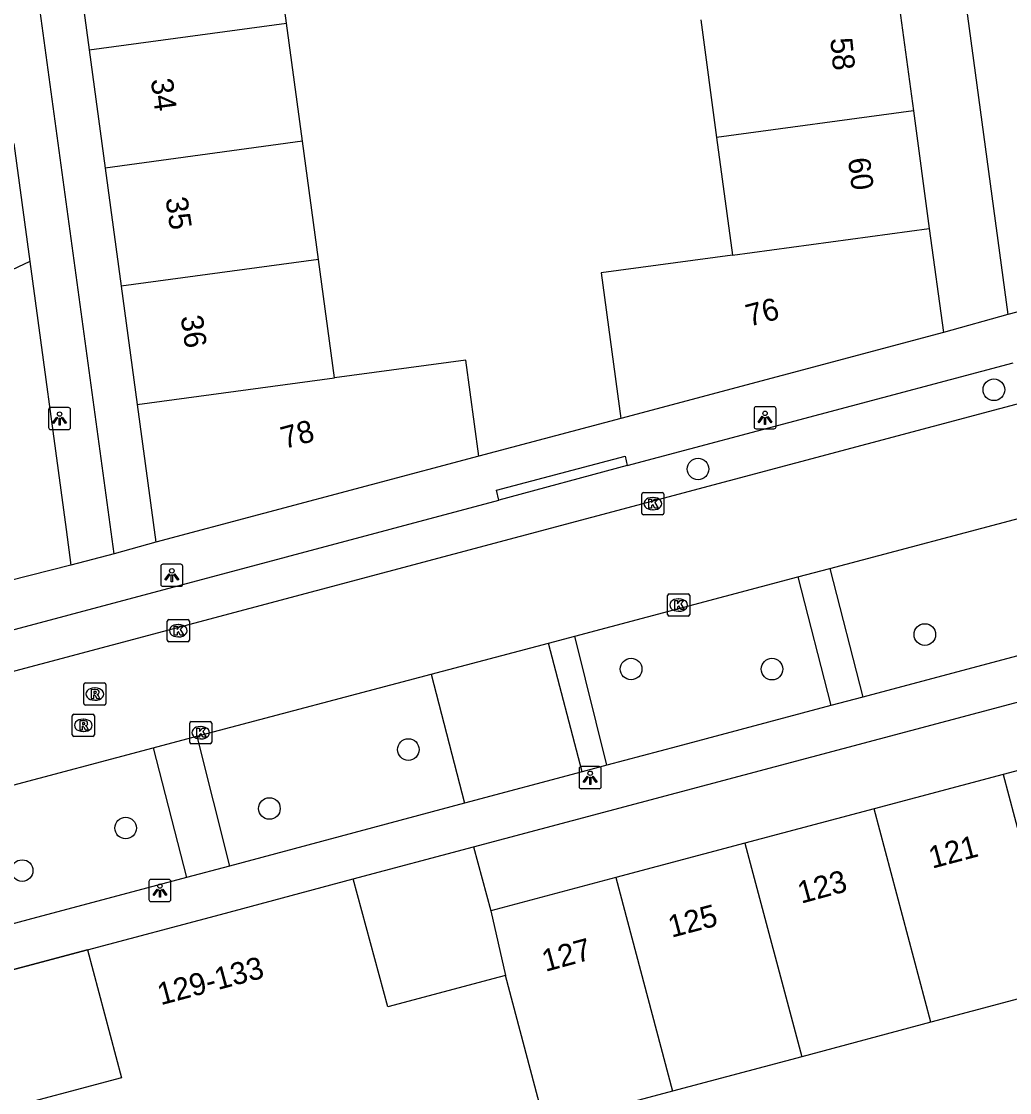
# Model space of a CAD drawing. Extents: x 162542 to 163144, y 380786 to 381511.
# Drawn here: x 162798.21 to 162842.94, y 381123.11 to 381171.58 of the extents above; entities that cross this region are included whole.
import ezdxf

# ---------------------------------------------------------------- set-up
doc = ezdxf.new("R2010")
doc.units = 0
for name, color, linetype in [('IMGEO_Boom', 7, 'Continuous'), ('IMGEO_Groenvoorziening', 7, 'Continuous'), ('IMGEO_Kolk', 7, 'Continuous'), ('IMGEO_Lichtpunt', 7, 'Continuous'), ('IMGEO_Muur', 7, 'Continuous'), ('IMGEO_Pand', 7, 'Continuous'), ('IMGEO_Pand_nummerreeks', 7, 'Continuous'), ('IMGEO_Rijbaan_lokaal_open', 7, 'Continuous'), ('IMGEO_Rioolput', 7, 'Continuous'), ('IMGEO_Voetpad_open', 7, 'Continuous')]:
    doc.layers.add(name, color=color, linetype=linetype)

msp = doc.modelspace()

# ---------------------------------------------------------------- linework, layer by layer
at = {"layer": 'IMGEO_Boom'}
for centre in [(162842.233, 381154.911), (162828.839, 381151.325), (162839.107, 381143.836), (162825.809, 381142.275), (162832.187, 381142.27), (162815.726, 381138.63), (162809.434, 381135.963), (162802.926, 381135.08), (162798.242, 381133.153)]:
    msp.add_circle(centre, 0.489, dxfattribs=at)
at = {"layer": 'IMGEO_Groenvoorziening'}
for points in [[(162798.586, 381160.713), (162786.619, 381155.07)], [(162816.765, 381142.045), (162818.27, 381136.199)]]:
    msp.add_lwpolyline(points, dxfattribs=at)
at = {"layer": 'IMGEO_Kolk'}
for p, q in [((162826.291, 381149.332), (162826.291, 381150.184)), ((162826.366, 381150.258), (162827.218, 381150.258)), ((162827.292, 381150.184), (162827.292, 381149.332)), ((162826.779, 381150.038), (162826.804, 381150.038)), ((162827.218, 381149.258), (162826.366, 381149.258)), ((162826.802, 381149.478), (162826.777, 381149.478)), ((162827.462, 381144.745), (162827.462, 381145.597)), ((162827.537, 381145.671), (162828.389, 381145.671)), ((162827.95, 381145.451), (162827.975, 381145.451)), ((162828.463, 381145.597), (162828.463, 381144.745)), ((162827.973, 381144.891), (162827.948, 381144.891)), ((162804.809, 381143.583), (162804.809, 381144.435)), ((162804.884, 381144.509), (162805.736, 381144.509)), ((162805.297, 381144.289), (162805.322, 381144.289)), ((162805.81, 381144.435), (162805.81, 381143.583)), ((162828.389, 381144.671), (162827.537, 381144.671)), ((162805.736, 381143.509), (162804.884, 381143.509)), ((162805.32, 381143.729), (162805.295, 381143.729)), ((162805.9, 381139.894), (162806.752, 381139.894)), ((162805.825, 381138.968), (162805.825, 381139.82)), ((162806.313, 381139.674), (162806.338, 381139.674)), ((162806.826, 381139.82), (162806.826, 381138.968)), ((162806.336, 381139.114), (162806.311, 381139.114)), ((162806.752, 381138.894), (162805.9, 381138.894))]:
    msp.add_line(p, q, dxfattribs=at)
for points in [[(162826.291, 381149.332), (162826.291, 381150.184)], [(162826.366, 381150.258), (162827.218, 381150.258)], [(162827.292, 381150.184), (162827.292, 381149.332)], [(162826.612, 381149.958), (162826.735, 381149.958), (162826.735, 381149.807), (162826.865, 381149.958), (162827.029, 381149.958), (162826.883, 381149.807), (162827.036, 381149.558), (162826.884, 381149.558), (162826.799, 381149.722), (162826.735, 381149.655), (162826.735, 381149.558), (162826.612, 381149.558), (162826.612, 381149.958)], [(162827.218, 381149.258), (162826.366, 381149.258)], [(162827.462, 381144.745), (162827.462, 381145.597)], [(162827.537, 381145.671), (162828.389, 381145.671)], [(162827.783, 381145.371), (162827.906, 381145.371), (162827.906, 381145.22), (162828.036, 381145.371), (162828.2, 381145.371), (162828.054, 381145.22), (162828.207, 381144.971), (162828.055, 381144.971), (162827.97, 381145.135), (162827.906, 381145.068), (162827.906, 381144.971), (162827.783, 381144.971), (162827.783, 381145.371)], [(162828.463, 381145.597), (162828.463, 381144.745)], [(162804.809, 381143.583), (162804.809, 381144.435)], [(162804.884, 381144.509), (162805.736, 381144.509)], [(162805.81, 381144.435), (162805.81, 381143.583)], [(162828.389, 381144.671), (162827.537, 381144.671)], [(162805.13, 381144.209), (162805.253, 381144.209), (162805.253, 381144.058), (162805.383, 381144.209), (162805.547, 381144.209), (162805.401, 381144.058), (162805.554, 381143.809), (162805.402, 381143.809), (162805.317, 381143.973), (162805.253, 381143.906), (162805.253, 381143.809), (162805.13, 381143.809), (162805.13, 381144.209)], [(162805.736, 381143.509), (162804.884, 381143.509)], [(162805.9, 381139.894), (162806.752, 381139.894)], [(162805.825, 381138.968), (162805.825, 381139.82)], [(162806.146, 381139.594), (162806.269, 381139.594), (162806.269, 381139.443), (162806.399, 381139.594), (162806.563, 381139.594), (162806.417, 381139.443), (162806.57, 381139.194), (162806.418, 381139.194), (162806.333, 381139.358), (162806.269, 381139.291), (162806.269, 381139.194), (162806.146, 381139.194), (162806.146, 381139.594)], [(162806.826, 381139.82), (162806.826, 381138.968)], [(162806.752, 381138.894), (162805.9, 381138.894)]]:
    msp.add_lwpolyline(points, dxfattribs=at)
for centre, start, end in [((162826.368, 381150.182), 91.552, 178.448), ((162826.368, 381150.182), 91.552, 178.448), ((162827.216, 381150.182), 1.552, 88.448), ((162827.216, 381150.182), 1.552, 88.448), ((162826.368, 381149.334), 181.552, 268.448), ((162826.368, 381149.334), 181.552, 268.448), ((162827.216, 381149.334), 271.552, 358.448), ((162827.216, 381149.334), 271.552, 358.448), ((162827.539, 381145.595), 91.552, 178.448), ((162827.539, 381145.595), 91.552, 178.448), ((162828.387, 381145.595), 1.552, 88.448), ((162828.387, 381145.595), 1.552, 88.448), ((162827.539, 381144.747), 181.552, 268.448), ((162827.539, 381144.747), 181.552, 268.448), ((162828.387, 381144.747), 271.552, 358.448), ((162828.387, 381144.747), 271.552, 358.448), ((162804.886, 381144.433), 91.552, 178.448), ((162804.886, 381144.433), 91.552, 178.448), ((162805.734, 381144.433), 1.552, 88.448), ((162805.734, 381144.433), 1.552, 88.448), ((162804.886, 381143.585), 181.552, 268.448), ((162804.886, 381143.585), 181.552, 268.448), ((162805.734, 381143.585), 271.552, 358.448), ((162805.734, 381143.585), 271.552, 358.448), ((162805.902, 381139.818), 91.552, 178.448), ((162805.902, 381139.818), 91.552, 178.448), ((162806.75, 381139.818), 1.552, 88.448), ((162806.75, 381139.818), 1.552, 88.448), ((162805.902, 381138.97), 181.552, 268.448), ((162805.902, 381138.97), 181.552, 268.448), ((162806.75, 381138.97), 271.552, 358.448), ((162806.75, 381138.97), 271.552, 358.448)]:
    msp.add_arc(centre, 0.0765, start, end, dxfattribs=at)
for centre, major_axis, ratio, start_param, end_param in [((162826.778, 381149.758), (-0.387, 0.002), 0.722429, 4.712389, 7.853982), ((162826.803, 381149.758), (-0.39, 0.002), 0.717154, 1.570796, 4.712389), ((162827.949, 381145.171), (-0.387, 0.002), 0.722429, 4.712389, 7.853982), ((162827.974, 381145.171), (-0.39, 0.002), 0.717154, 1.570796, 4.712389), ((162805.296, 381144.009), (-0.387, 0.002), 0.722429, 4.712389, 7.853982), ((162805.321, 381144.009), (-0.39, 0.002), 0.717154, 1.570796, 4.712389), ((162806.312, 381139.394), (-0.387, 0.002), 0.722429, 4.712389, 7.853982), ((162806.337, 381139.394), (-0.39, 0.002), 0.717154, 1.570796, 4.712389)]:
    msp.add_ellipse(centre, major_axis=major_axis, ratio=ratio, start_param=start_param, end_param=end_param, dxfattribs=at)
at = {"layer": 'IMGEO_Lichtpunt'}
for p, q in [((162799.435, 381154.014), (162799.435, 381153.207)), ((162799.435, 381154.014), (162799.435, 381153.207)), ((162800.337, 381154.109), (162799.529, 381154.109)), ((162800.337, 381154.109), (162799.529, 381154.109)), ((162800.431, 381153.207), (162800.431, 381154.014)), ((162800.431, 381153.207), (162800.431, 381154.014)), ((162831.374, 381154.046), (162831.374, 381153.239)), ((162831.374, 381154.046), (162831.374, 381153.239)), ((162832.276, 381154.141), (162831.468, 381154.141)), ((162832.276, 381154.141), (162831.468, 381154.141)), ((162832.37, 381153.239), (162832.37, 381154.046)), ((162832.37, 381153.239), (162832.37, 381154.046)), ((162799.529, 381153.113), (162800.337, 381153.113)), ((162799.529, 381153.113), (162800.337, 381153.113)), ((162831.468, 381153.145), (162832.276, 381153.145)), ((162831.468, 381153.145), (162832.276, 381153.145)), ((162804.518, 381146.92), (162804.518, 381146.113)), ((162804.518, 381146.92), (162804.518, 381146.113)), ((162805.42, 381147.015), (162804.612, 381147.015)), ((162805.42, 381147.015), (162804.612, 381147.015)), ((162805.514, 381146.113), (162805.514, 381146.92)), ((162805.514, 381146.113), (162805.514, 381146.92)), ((162804.612, 381146.019), (162805.42, 381146.019)), ((162804.612, 381146.019), (162805.42, 381146.019)), ((162823.458, 381137.763), (162823.458, 381136.956)), ((162823.458, 381137.763), (162823.458, 381136.956)), ((162824.36, 381137.858), (162823.552, 381137.858)), ((162824.36, 381137.858), (162823.552, 381137.858)), ((162824.454, 381136.956), (162824.454, 381137.763)), ((162824.454, 381136.956), (162824.454, 381137.763)), ((162823.552, 381136.862), (162824.36, 381136.862)), ((162823.552, 381136.862), (162824.36, 381136.862)), ((162803.979, 381132.657), (162803.979, 381131.85)), ((162803.979, 381132.657), (162803.979, 381131.85)), ((162804.881, 381132.752), (162804.073, 381132.752)), ((162804.881, 381132.752), (162804.073, 381132.752)), ((162804.975, 381131.85), (162804.975, 381132.657)), ((162804.975, 381131.85), (162804.975, 381132.657)), ((162804.073, 381131.756), (162804.881, 381131.756)), ((162804.073, 381131.756), (162804.881, 381131.756))]:
    msp.add_line(p, q, dxfattribs=at)
for points in [[(162799.809, 381153.678), (162799.848, 381153.65), (162799.66, 381153.388), (162799.622, 381153.415), (162799.809, 381153.678)], [(162799.911, 381153.63), (162799.958, 381153.63), (162799.958, 381153.308), (162799.911, 381153.308), (162799.911, 381153.63)], [(162800.021, 381153.65), (162800.059, 381153.677), (162800.246, 381153.415), (162800.207, 381153.387), (162800.021, 381153.65)], [(162831.748, 381153.71), (162831.787, 381153.682), (162831.599, 381153.42), (162831.561, 381153.447), (162831.748, 381153.71)], [(162831.85, 381153.662), (162831.897, 381153.662), (162831.897, 381153.34), (162831.85, 381153.34), (162831.85, 381153.662)], [(162831.96, 381153.682), (162831.998, 381153.709), (162832.185, 381153.447), (162832.146, 381153.419), (162831.96, 381153.682)], [(162804.892, 381146.584), (162804.931, 381146.556), (162804.743, 381146.294), (162804.705, 381146.321), (162804.892, 381146.584)], [(162804.994, 381146.536), (162805.041, 381146.536), (162805.041, 381146.214), (162804.994, 381146.214), (162804.994, 381146.536)], [(162805.104, 381146.556), (162805.142, 381146.583), (162805.329, 381146.321), (162805.29, 381146.293), (162805.104, 381146.556)], [(162823.832, 381137.427), (162823.871, 381137.399), (162823.683, 381137.137), (162823.645, 381137.164), (162823.832, 381137.427)], [(162823.934, 381137.379), (162823.981, 381137.379), (162823.981, 381137.057), (162823.934, 381137.057), (162823.934, 381137.379)], [(162824.044, 381137.399), (162824.082, 381137.426), (162824.269, 381137.164), (162824.23, 381137.136), (162824.044, 381137.399)], [(162804.353, 381132.321), (162804.392, 381132.293), (162804.204, 381132.031), (162804.166, 381132.058), (162804.353, 381132.321)], [(162804.455, 381132.273), (162804.502, 381132.273), (162804.502, 381131.951), (162804.455, 381131.951), (162804.455, 381132.273)], [(162804.565, 381132.293), (162804.603, 381132.32), (162804.79, 381132.058), (162804.751, 381132.03), (162804.565, 381132.293)]]:
    msp.add_lwpolyline(points, dxfattribs=at)
for centre in [(162799.934, 381153.812), (162831.873, 381153.844), (162805.017, 381146.718), (162823.957, 381137.561), (162804.478, 381132.455)]:
    msp.add_circle(centre, 0.0994, dxfattribs=at)
for centre, start, end in [((162799.529, 381154.014), 90, 180), ((162799.529, 381154.014), 90, 180), ((162800.337, 381154.014), 0, 90), ((162800.337, 381154.014), 0, 90), ((162831.468, 381154.046), 90, 180), ((162831.468, 381154.046), 90, 180), ((162832.276, 381154.046), 0, 90), ((162832.276, 381154.046), 0, 90), ((162799.529, 381153.207), 180, 270), ((162799.529, 381153.207), 180, 270), ((162800.337, 381153.207), 270, 0), ((162800.337, 381153.207), 270, 360), ((162831.468, 381153.239), 180, 270), ((162831.468, 381153.239), 180, 270), ((162832.276, 381153.239), 270, 0), ((162832.276, 381153.239), 270, 360), ((162804.612, 381146.92), 90, 180), ((162804.612, 381146.92), 90, 180), ((162805.42, 381146.92), 0, 90), ((162805.42, 381146.92), 0, 90), ((162804.612, 381146.113), 180, 270), ((162804.612, 381146.113), 180, 270), ((162805.42, 381146.113), 270, 0), ((162805.42, 381146.113), 270, 360), ((162823.552, 381137.763), 90, 180), ((162823.552, 381137.763), 90, 180), ((162824.36, 381137.763), 0, 90), ((162824.36, 381137.763), 0, 90), ((162823.552, 381136.956), 180, 270), ((162823.552, 381136.956), 180, 270), ((162824.36, 381136.956), 270, 0), ((162824.36, 381136.956), 270, 360), ((162804.073, 381132.657), 90, 180), ((162804.073, 381132.657), 90, 180), ((162804.881, 381132.657), 0, 90), ((162804.881, 381132.657), 0, 90), ((162804.073, 381131.85), 180, 270), ((162804.073, 381131.85), 180, 270), ((162804.881, 381131.85), 270, 0), ((162804.881, 381131.85), 270, 360)]:
    msp.add_arc(centre, 0.0946, start, end, dxfattribs=at)
at = {"layer": 'IMGEO_Muur'}
for points in [[(162813.229, 381132.776), (162818.672, 381134.227)], [(162818.672, 381134.227), (162819.465, 381131.329)], [(162801.2, 381129.568), (162795.4, 381128.029), (162796.942, 381122.237)]]:
    msp.add_lwpolyline(points, dxfattribs=at)
at = {"layer": 'IMGEO_Pand'}
for points in [[(162810.21, 381171.504), (162809.485, 381176.856)], [(162800.557, 381175.647), (162801.282, 381170.296)], [(162837.866, 381172.858), (162838.587, 381167.534)], [(162801.282, 381170.296), (162810.21, 381171.504)], [(162810.934, 381166.153), (162810.21, 381171.504)], [(162828.959, 381171.653), (162829.68, 381166.328)], [(162801.282, 381170.296), (162802.006, 381164.944)], [(162838.587, 381167.534), (162829.68, 381166.328)], [(162838.587, 381167.534), (162839.308, 381162.209)], [(162810.934, 381166.153), (162802.006, 381164.944)], [(162811.659, 381160.802), (162810.934, 381166.153)], [(162829.68, 381166.328), (162830.401, 381161.004)], [(162802.006, 381164.944), (162802.731, 381159.593)], [(162830.401, 381161.004), (162839.308, 381162.209)], [(162839.308, 381162.209), (162839.945, 381157.499)], [(162811.659, 381160.802), (162802.731, 381159.593)], [(162812.383, 381155.451), (162811.659, 381160.802)], [(162830.401, 381161.004), (162824.455, 381160.199), (162825.346, 381153.616)], [(162802.731, 381159.593), (162803.455, 381154.242)], [(162839.945, 381157.499), (162825.346, 381153.616)], [(162818.917, 381151.907), (162818.329, 381156.256), (162812.383, 381155.451)], [(162803.455, 381154.242), (162812.383, 381155.451)], [(162803.455, 381154.242), (162804.298, 381148.019)], [(162825.346, 381153.616), (162818.917, 381151.907)], [(162818.917, 381151.907), (162804.298, 381148.019)], [(162848.502, 381139.062), (162842.656, 381137.506)], [(162842.656, 381137.506), (162836.811, 381135.949)], [(162842.656, 381137.506), (162845.222, 381127.852)], [(162836.811, 381135.949), (162830.964, 381134.392)], [(162839.378, 381126.292), (162836.811, 381135.949)], [(162830.964, 381134.392), (162825.118, 381132.835)], [(162830.964, 381134.392), (162833.532, 381124.732)], [(162801.2, 381129.568), (162807.214, 381131.172), (162813.229, 381132.776)], [(162820.124, 381128.407), (162819.839, 381128.325), (162814.793, 381126.986), (162813.229, 381132.776)], [(162825.118, 381132.835), (162819.465, 381131.329)], [(162825.118, 381132.835), (162827.687, 381123.171)], [(162819.465, 381131.329), (162820.124, 381128.407)], [(162801.2, 381129.568), (162802.743, 381123.778), (162796.942, 381122.237)], [(162822.376, 381121.753), (162821.924, 381121.631), (162820.124, 381128.407)], [(162845.222, 381127.852), (162839.378, 381126.292)], [(162839.378, 381126.292), (162833.532, 381124.732)], [(162833.532, 381124.732), (162827.687, 381123.171)], [(162827.687, 381123.171), (162822.376, 381121.753)]]:
    msp.add_lwpolyline(points, dxfattribs=at)
at = {"layer": 'IMGEO_Rijbaan_lokaal_open'}
for points in [[(162901.876, 381169.92), (162882.877, 381164.808), (162796.063, 381141.696)], [(162834.806, 381146.828), (162853.012, 381151.656)], [(162833.356, 381146.444), (162834.806, 381146.828)], [(162823.259, 381143.767), (162833.356, 381146.444)], [(162822.073, 381143.452), (162823.259, 381143.767)], [(162816.765, 381142.045), (162822.073, 381143.452)], [(162806.152, 381139.231), (162816.765, 381142.045)], [(162804.174, 381138.709), (162806.152, 381139.231)], [(162797.369, 381136.894), (162804.174, 381138.709)]]:
    msp.add_lwpolyline(points, dxfattribs=at)
at = {"layer": 'IMGEO_Rioolput'}
for p, q in [((162801.03, 381140.717), (162801.03, 381141.569)), ((162801.105, 381141.643), (162801.957, 381141.643)), ((162801.518, 381141.423), (162801.543, 381141.423)), ((162802.031, 381141.569), (162802.031, 381140.717)), ((162801.541, 381140.863), (162801.516, 381140.863)), ((162801.957, 381140.643), (162801.105, 381140.643)), ((162800.511, 381139.301), (162800.511, 381140.153)), ((162800.586, 381140.227), (162801.438, 381140.227)), ((162800.999, 381140.007), (162801.024, 381140.007)), ((162801.512, 381140.153), (162801.512, 381139.301)), ((162801.022, 381139.447), (162800.997, 381139.447)), ((162801.438, 381139.227), (162800.586, 381139.227))]:
    msp.add_line(p, q, dxfattribs=at)
for points in [[(162801.03, 381140.717), (162801.03, 381141.569)], [(162801.105, 381141.643), (162801.957, 381141.643)], [(162801.619, 381141.341), (162801.367, 381141.343), (162801.367, 381140.943)], [(162802.031, 381141.569), (162802.031, 381140.717)], [(162801.367, 381140.943), (162801.491, 381140.943), (162801.491, 381141.105), (162801.502, 381141.105)], [(162801.545, 381141.262), (162801.491, 381141.262), (162801.491, 381141.181)], [(162801.491, 381141.181), (162801.543, 381141.181)], [(162801.549, 381141.076), (162801.62, 381140.943), (162801.76, 381140.943), (162801.695, 381141.069)], [(162801.957, 381140.643), (162801.105, 381140.643)], [(162800.511, 381139.301), (162800.511, 381140.153)], [(162800.586, 381140.227), (162801.438, 381140.227)], [(162801.1, 381139.925), (162800.848, 381139.927), (162800.848, 381139.527)], [(162801.512, 381140.153), (162801.512, 381139.301)], [(162800.848, 381139.527), (162800.972, 381139.527), (162800.972, 381139.689), (162800.983, 381139.689)], [(162801.026, 381139.846), (162800.972, 381139.846), (162800.972, 381139.765)], [(162800.972, 381139.765), (162801.024, 381139.765)], [(162801.03, 381139.66), (162801.101, 381139.527), (162801.241, 381139.527), (162801.176, 381139.653)], [(162801.438, 381139.227), (162800.586, 381139.227)]]:
    msp.add_lwpolyline(points, dxfattribs=at)
for centre, radius, start, end in [((162801.107, 381141.567), 0.0765, 91.552, 178.448), ((162801.107, 381141.567), 0.0765, 91.552, 178.448), ((162801.955, 381141.567), 0.0765, 1.552, 88.448), ((162801.955, 381141.567), 0.0765, 1.552, 88.448), ((162801.501, 381141.052), 0.0533, 26.0293, 88.6989), ((162801.527, 381141.37), 0.19, 274.7715, 282.9687), ((162801.551, 381141.166), 0.0964, 77.0061, 93.1865), ((162801.565, 381141.223), 0.0378, 276.6634, 79.6772), ((162801.618, 381141.231), 0.109, 350.3612, 89.416), ((162801.616, 381141.231), 0.112, 277.5842, 350.9817), ((162801.6, 381141.016), 0.108, 29.5134, 73.7905), ((162801.107, 381140.719), 0.0765, 181.552, 268.448), ((162801.107, 381140.719), 0.0765, 181.552, 268.448), ((162801.955, 381140.719), 0.0765, 271.552, 358.448), ((162801.955, 381140.719), 0.0765, 271.552, 358.448), ((162800.588, 381140.151), 0.0765, 91.552, 178.448), ((162800.588, 381140.151), 0.0765, 91.552, 178.448), ((162801.099, 381139.815), 0.109, 350.3612, 89.416), ((162801.436, 381140.151), 0.0765, 1.552, 88.448), ((162801.436, 381140.151), 0.0765, 1.552, 88.448), ((162800.982, 381139.636), 0.0533, 26.0293, 88.6989), ((162801.008, 381139.954), 0.19, 274.7715, 282.9687), ((162801.032, 381139.75), 0.0964, 77.0061, 93.1865), ((162801.046, 381139.807), 0.0378, 276.6634, 79.6772), ((162801.097, 381139.815), 0.112, 277.5842, 350.9817), ((162801.081, 381139.6), 0.108, 29.5134, 73.7905), ((162800.588, 381139.303), 0.0765, 181.552, 268.448), ((162800.588, 381139.303), 0.0765, 181.552, 268.448), ((162801.436, 381139.303), 0.0765, 271.552, 358.448), ((162801.436, 381139.303), 0.0765, 271.552, 358.448)]:
    msp.add_arc(centre, radius, start, end, dxfattribs=at)
for centre, major_axis, ratio, start_param, end_param in [((162801.517, 381141.143), (-0.387, 0.002), 0.722429, 4.712389, 7.853982), ((162801.542, 381141.143), (-0.39, 0.002), 0.717154, 1.570796, 4.712389), ((162800.998, 381139.727), (-0.387, 0.002), 0.722429, 4.712389, 7.853982), ((162801.023, 381139.727), (-0.39, 0.002), 0.717154, 1.570796, 4.712389)]:
    msp.add_ellipse(centre, major_axis=major_axis, ratio=ratio, start_param=start_param, end_param=end_param, dxfattribs=at)
at = {"layer": 'IMGEO_Voetpad_open'}
for points in [[(162894.031, 381251.782), (162837.429, 381198.492), (162842.87, 381158.314)], [(162802.412, 381147.484), (162795.692, 381196.614)], [(162797.862, 381166.058), (162798.586, 381160.713)], [(162798.586, 381160.713), (162800.23, 381148.588), (162800.448, 381146.979)], [(162846.285, 381159.202), (162842.87, 381158.314)], [(162842.87, 381158.314), (162839.945, 381157.499)], [(162825.633, 381151.487), (162843.113, 381156.134)], [(162819.826, 381149.913), (162819.71, 381150.365), (162825.535, 381151.911), (162825.633, 381151.487)], [(162825.633, 381151.487), (162819.826, 381149.913)], [(162790.747, 381142.166), (162819.826, 381149.913)], [(162804.298, 381148.019), (162802.412, 381147.484)], [(162802.412, 381147.484), (162800.448, 381146.979)], [(162800.448, 381146.979), (162790.159, 381144.372)], [(162834.806, 381146.828), (162836.301, 381141.008)], [(162833.356, 381146.444), (162834.855, 381140.622)], [(162854.578, 381145.881), (162836.301, 381141.008)], [(162824.718, 381137.919), (162823.259, 381143.767)], [(162818.672, 381134.227), (162853.786, 381143.563)], [(162823.599, 381137.62), (162822.073, 381143.452)], [(162836.301, 381141.008), (162834.855, 381140.622)], [(162834.855, 381140.622), (162827.907, 381138.769), (162824.718, 381137.919)], [(162806.152, 381139.231), (162807.632, 381133.362)], [(162804.174, 381138.709), (162805.687, 381132.844)], [(162823.599, 381137.62), (162818.27, 381136.199)], [(162824.718, 381137.919), (162823.599, 381137.62)], [(162818.27, 381136.199), (162807.632, 381133.362)], [(162813.229, 381132.776), (162818.672, 381134.227)], [(162818.672, 381134.227), (162819.465, 381131.329)], [(162807.632, 381133.362), (162805.687, 381132.844)], [(162805.687, 381132.844), (162798.503, 381130.928), (162794.902, 381129.968)], [(162795.4, 381128.029), (162801.2, 381129.568)]]:
    msp.add_lwpolyline(points, dxfattribs=at)

# ---------------------------------------------------------------- texts
at = {"layer": 'IMGEO_Pand_nummerreeks'}
for s, rotation, p in [('58', 275.6733, (162834.82, 381170.801)), ('34', 277.7308, (162804.061, 381168.942)), ('60', 277.5211, (162835.619, 381165.361)), ('35', 278.7696, (162804.724, 381163.564)), ('76', 14.7165, (162831.152, 381157.76)), ('36', 278.373, (162805.413, 381158.218)), ('78', 15.1491, (162810.107, 381152.225)), ('121', 14.9314, (162839.438, 381133.237)), ('123', 15.2335, (162833.508, 381131.652)), ('125', 14.8194, (162827.64, 381130.112)), ('127', 15.2776, (162821.931, 381128.567)), ('129-133', 14.9304, (162804.517, 381127.058))]:
    msp.add_text(s, height=1, rotation=rotation, dxfattribs=at).set_placement(p)

doc.saveas('drawing.dxf')
